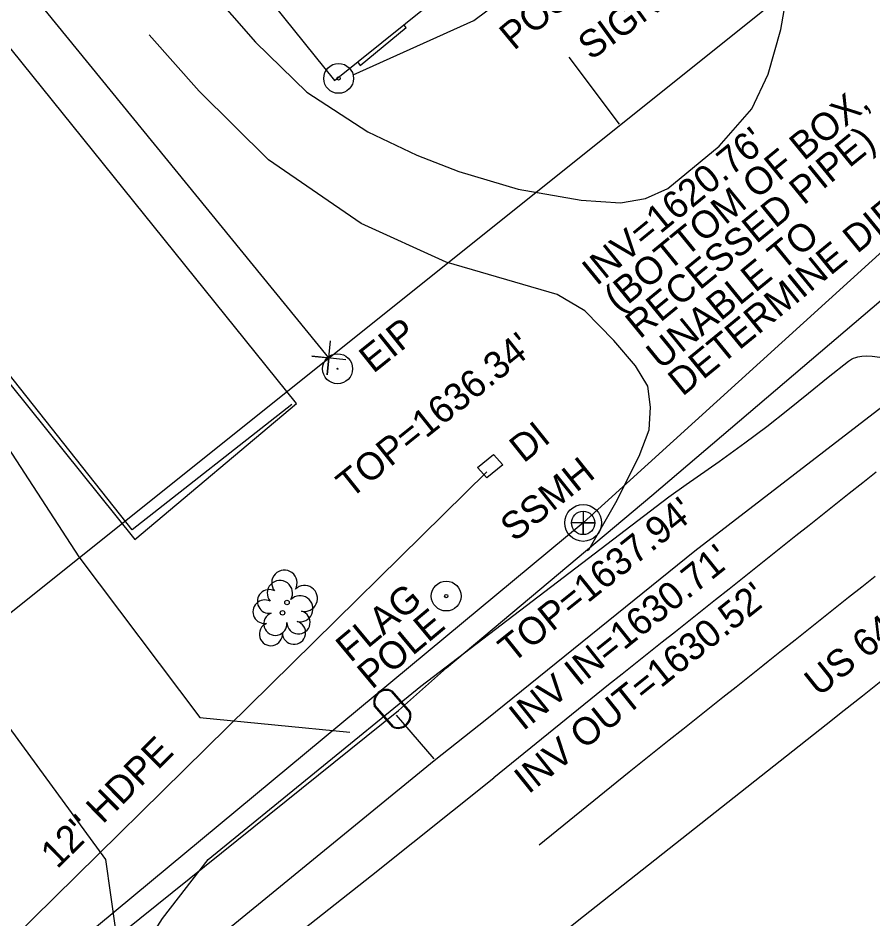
# Model space of a CAD drawing. Extents: x 472260 to 482161, y 489063 to 507124.
# Drawn here: x 473230.7 to 473355.7, y 505980.3 to 506112 of the extents above; entities that cross this region are included whole.
import ezdxf

# ---------------------------------------------------------------- set-up
doc = ezdxf.new("R2010")
doc.units = 0
for name, color, linetype in [('Exist Drainage Structure Manhole CELL', 7, 'Continuous'), ('Exist Other Culture Gas Pump or Vent Leader', 7, 'Continuous'), ('Exist Other Culture Gas Pump or Vent Text', 7, 'Continuous'), ('Exist Plan Preparation Watershed Blue', 7, 'Continuous'), ('Exist Roads EOP Other Cogo Number', 7, 'Continuous'), ('Exist Roads EOP Other Cogo Point CELL', 7, 'Continuous'), ('Exist Structure Minor Drop Inlet Cogo Comment', 7, 'Continuous'), ('Exist Structure Minor Drop Inlet Cogo Elevation', 7, 'Continuous'), ('Exist Structure Minor Drop Inlet Cogo Number', 7, 'Continuous'), ('Exist Structure Minor Pipes CMP 36 Inch Leader', 7, 'Continuous'), ('Exist Structure Minor Pipes CMP 66 Inch Cogo Point CELL', 7, 'Continuous'), ('Exist Structure Minor Pipes HDPE 18 Inch', 7, 'Continuous'), ('Exist Structure Minor Pipes RCP 18 Inch', 7, 'Continuous'), ('Exist Utilities Water Meter CELL', 7, 'Continuous'), ('Prop Drainage Structure Drop Inlet Grate 2 Narrow Slots and Sag Grates 840 24 CELL', 7, 'Continuous'), ('Prop Drainage Structure Drop Inlet Grate 2 Wide Slots and Flat Grates 840 20 Label', 7, 'Continuous'), ('Prop Drainage Structure Drop Inlet Grate 2 Wide Slots and Sag Grates 840 22 Label', 7, 'Continuous'), ('Prop Drainage Structure Pipe CSP 24in Label', 7, 'Continuous'), ('Prop Drainage Structure Pipe CSP 60in Label', 7, 'Continuous'), ('Prop Drainage Structure Pipe Plug CELL', 7, 'Continuous'), ('Prop Drainage Structure Pipe Plug Label', 7, 'Continuous'), ('Prop Drainage Structure Pipe RCP 18in Class III', 7, 'Continuous'), ('Prop Drainage Structure Pipe RCP 30in Class III', 7, 'Continuous'), ('Prop Drainage Structure Pipe RCP 36in Class III Label', 7, 'Continuous'), ('Prop Drainage Structure Pipe RCP 42in Class III', 7, 'Continuous'), ('Prop Drainage Structure Pipe Stub Out CELL', 7, 'Continuous'), ('Prop Drainage Structure Pipe Welded Steel 36in', 7, 'Continuous'), ('Prop Drainage Structure Plot Symbol 20 Scale CELL', 7, 'Continuous'), ('Prop Earthen Structure Ditch Flow Line', 7, 'Continuous'), ('Prop Erosion Rip Rap Class I', 7, 'Continuous'), ('Prop Roadway Culvert', 7, 'Continuous'), ('Prop SS Fill Line', 7, 'Continuous')]:
    doc.layers.add(name, color=color, linetype=linetype)

# ---------------------------------------------------------------- blocks, each defined once
blk = doc.blocks.new('EXIST VEGETATION TREE')
at = {"layer": 'Prop Drainage Structure Drop Inlet Grate 2 Wide Slots and Flat Grates 840 20 Label'}
blk.add_line((0, 0), (0, 0), dxfattribs=at)
blk.add_circle((0, 0), 0.00652, dxfattribs=at)
for centre, radius, start, end in [((-0.0077, 0.0575), 0.0371, 330.1651, 219.7134), ((-0.0521, 0.0031), 0.0345, 62.6636, 279.3457), ((0.051, 0.0118), 0.038, 257.1011, 134.1999), ((0.0335, -0.058), 0.034, 181.2822, 74.56), ((-0.0341, -0.0624), 0.0338, 111.5671, 6.231)]:
    blk.add_arc(centre, radius, start, end, dxfattribs=at)

msp = doc.modelspace()

# ---------------------------------------------------------------- linework, layer by layer
at = {"layer": 'Exist Drainage Structure Manhole CELL'}
msp.add_lwpolyline([(473313.35, 506039.91), (473313.35, 506036.48), (473313.35, 506038.19), (473315.07, 506038.19), (473311.64, 506038.19)], dxfattribs=at)
for radius in [2.69, 1.71]:
    msp.add_circle((473313.35, 506038.19), radius, dxfattribs=at)
at = {"layer": 'Exist Plan Preparation Watershed Blue'}
msp.add_lwpolyline([(473280.32, 506105.58), (473280.71, 506105.09), (473287.44, 506110.6), (473287.1, 506111.03)], dxfattribs=at)
at = {"layer": 'Exist Roads EOP Other Cogo Point CELL'}
msp.add_line((473276.14, 506062.31), (473276.14, 506062.31), dxfattribs=at)
msp.add_lwpolyline([(473278.63, 506062.06), (473273.65, 506062.56), (473276.14, 506062.31), (473275.89, 506059.82), (473276.39, 506064.8)], dxfattribs=at)
at = {"layer": 'Exist Structure Minor Drop Inlet Cogo Comment'}
for radius in [2.2, 0.0707]:
    msp.add_circle((473277.43, 506060.73), radius, dxfattribs=at)
at = {"layer": 'Exist Structure Minor Drop Inlet Cogo Elevation'}
msp.add_line((473151.87, 505962.95), (473597.61, 506319.33), dxfattribs=at)
at = {"layer": 'Exist Structure Minor Drop Inlet Cogo Number'}
msp.add_line((473276.14, 506062.31), (473102.74, 506274.86), dxfattribs=at)
at = {"layer": 'Exist Structure Minor Pipes CMP 66 Inch Cogo Point CELL'}
for points in [[(473291.57, 506003.48), (473299.28, 506009.56), (473329.68, 506034.13), (473363.16, 506059.9), (473410.95, 506096.23), (473447.52, 506126.09), (473473.05, 506148.4), (473498.67, 506169.29), (473538.04, 506201.18), (473561.81, 506220.61), (473582.01, 506239.17), (473604.08, 506258.77), (473627.35, 506278.12), (473653.09, 506297.75), (473686.55, 506324.8), (473716.52, 506349.38), (473754.2, 506376.82), (473799.8, 506413.99), (473836.58, 506444.93), (473862.47, 506466.1), (473890.26, 506487.89), (473919.28, 506508.04), (473949.91, 506529.66), (473970.1, 506544.24)], [(472925.77, 505806.99), (472957.1, 505761.71), (472990.52, 505788.72), (473044.6, 505829.92), (473071.13, 505845.65), (473136.73, 505888.47), (473164.61, 505907.5), (473193.39, 505925.68), (473239.38, 505960.83), (473291.57, 506003.47)]]:
    msp.add_lwpolyline(points, dxfattribs=at)
at = {"layer": 'Exist Utilities Water Meter CELL'}
for q in [(473598.95, 506297.41), (472919.2, 505711.44)]:
    msp.add_line((473313.35, 506038.19), q, dxfattribs=at)
at = {"layer": 'Prop Drainage Structure Drop Inlet Grate 2 Narrow Slots and Sag Grates 840 24 CELL'}
for points in [[(473356.19, 506045.62), (473354.24, 506044.06), (473352.28, 506042.51), (473350.32, 506040.95), (473348.37, 506039.4), (473346.41, 506037.84), (473344.46, 506036.29), (473342.5, 506034.73), (473340.54, 506033.18), (473338.59, 506031.62), (473336.63, 506030.07), (473334.68, 506028.51), (473332.72, 506026.96), (473330.76, 506025.4), (473328.81, 506023.85), (473326.85, 506022.29), (473324.9, 506020.74), (473322.94, 506019.18), (473320.98, 506017.63), (473319.03, 506016.07), (473317.07, 506014.52), (473300.29, 506000.91)], [(473356.08, 506030.37), (473354.12, 506028.82), (473352.16, 506027.27), (473350.21, 506025.71), (473348.25, 506024.16), (473346.3, 506022.6), (473344.34, 506021.05), (473342.38, 506019.49), (473340.43, 506017.94), (473339.64, 506017.31), (473337.68, 506015.76), (473335.73, 506014.2), (473333.77, 506012.65), (473331.82, 506011.09), (473329.86, 506009.53), (473327.91, 506007.98), (473325.95, 506006.42), (473324, 506004.87), (473322.04, 506003.31), (473320.09, 506001.75), (473306.92, 505991.1)], [(472855.04, 505664.88), (472884.89, 505685.46), (472924.26, 505712.67), (472958.24, 505737.06), (472988.32, 505758.8), (473018.19, 505781.09), (473049.99, 505804.84), (473078.06, 505826.16), (473116.29, 505855.67), (473148.01, 505880.36), (473178.82, 505904.58), (473212.72, 505931.46), (473247.48, 505959.13), (473282.41, 505986.66), (473300.29, 506000.91)], [(473313.41, 505980.67), (473296.54, 505967.26), (473262.71, 505940.6), (473226.87, 505912.51), (473193.72, 505885.65), (473163.13, 505861.45), (473130.68, 505835.98), (473092.64, 505806.91), (473064.84, 505785.59), (473032.53, 505761.43), (473002.95, 505739.63), (472972.54, 505717.75), (472938.34, 505692.83), (472914.72, 505676.48), (472897.84, 505664.63), (472867.74, 505644.13)]]:
    msp.add_lwpolyline(points, dxfattribs=at)
at = {"layer": 'Prop Drainage Structure Drop Inlet Grate 2 Wide Slots and Flat Grates 840 20 Label'}
msp.add_line((473270.03, 506026.56), (473270.03, 506026.56), dxfattribs=at)
msp.add_circle((473270.03, 506026.56), 0.326, dxfattribs=at)
for centre, radius, start, end in [((473269.65, 506029.43), 1.86, 330.1651, 219.7134), ((473272.58, 506027.15), 1.9, 257.1011, 134.1999), ((473267.43, 506026.71), 1.73, 62.6636, 279.3457), ((473268.33, 506023.44), 1.69, 111.5671, 6.231), ((473271.71, 506023.66), 1.7, 181.2822, 74.56)]:
    msp.add_arc(centre, radius, start, end, dxfattribs=at)
at = {"layer": 'Prop Drainage Structure Pipe CSP 24in Label'}
msp.add_line((473202.15, 505950.13), (473299.24, 506045.68), dxfattribs=at)
at = {"layer": 'Prop Drainage Structure Pipe CSP 60in Label'}
for points in [[(473286.36, 506010.79), (473293.36, 506017.02), (473323.41, 506042.19), (473358.23, 506071.9), (473397.21, 506107.11), (473429.73, 506137.04), (473458.28, 506161.47), (473488.45, 506185.84), (473512.27, 506206.51), (473543.06, 506230.02), (473571.36, 506252.4), (473594.85, 506271.14), (473619.55, 506286.65), (473641.88, 506306.45), (473678.43, 506334.01)], [(472919.3, 505724.04), (472958.68, 505759.44), (472982.43, 505776.27), (473058.02, 505827.32), (473134.48, 505888.8), (473181.84, 505924.83), (473232.06, 505967.16), (473286.36, 506010.79)]]:
    msp.add_lwpolyline(points, dxfattribs=at)
at = {"layer": 'Prop Drainage Structure Pipe Plug CELL'}
msp.add_line((473318.66, 506096.49), (473311.31, 506106.27), dxfattribs=at)
at = {"layer": 'Prop Drainage Structure Pipe Plug Label'}
msp.add_line((473297.91, 506046.32), (473300.25, 506048.22), dxfattribs=at)
msp.add_lwpolyline([(473300.25, 506048.22), (473301.59, 506046.68), (473299.27, 506044.8), (473297.91, 506046.32)], dxfattribs=at)
at = {"layer": 'Prop Drainage Structure Pipe RCP 18in Class III'}
for points in [[(473213.89, 506072.71), (473239.6, 506033.25), (473257.3, 506009.77), (473279.2, 506007.62)], [(473245.74, 505973.49), (473243.54, 505989), (473223.4, 506016.45), (473212.09, 506046.87), (473203.44, 506065.15)]]:
    msp.add_lwpolyline(points, dxfattribs=at)
at = {"layer": 'Prop Drainage Structure Pipe Stub Out CELL'}
for points in [[(473289.59, 506014.35), (473325.86, 506041.99), (473328.42, 506043.79), (473333.24, 506047.19), (473337.01, 506049.9), (473340.2, 506052.29), (473343.3, 506054.74), (473346.3, 506057.17), (473349.17, 506059.51), (473352.15, 506061.84), (473352.59, 506062.12), (473352.9, 506062.26), (473353.21, 506062.37), (473353.51, 506062.46), (473354.12, 506062.56), (473354.8, 506062.6), (473355.61, 506062.58), (473356.74, 506062.43)], [(473043.18, 505813.66), (473060.32, 505826.37), (473061.46, 505826.04), (473066.17, 505829.06), (473068.63, 505829.39), (473071.1, 505828.23), (473074.52, 505830.49), (473079.11, 505833.86), (473079, 505833.62), (473080.74, 505839), (473091.18, 505848.51), (473097.88, 505848.03), (473113.19, 505859.36), (473145.03, 505884.41), (473175.65, 505908.34), (473209.76, 505935.4), (473236.43, 505956.16), (473251.82, 505980.37), (473258.52, 505988.97), (473289.59, 506014.35)], [(473356.87, 506015), (473354.19, 506012.88), (473351.5, 506010.75), (473348.87, 506008.66), (473313.41, 505980.67)]]:
    msp.add_lwpolyline(points, dxfattribs=at)
at = {"layer": 'Prop Drainage Structure Pipe Welded Steel 36in'}
msp.add_line((473291.54, 506003.71), (473286.05, 506010.08), dxfattribs=at)
at = {"layer": 'Prop Drainage Structure Plot Symbol 20 Scale CELL'}
for centre, radius in [((473277.58, 506103.18), 2.18), ((473277.58, 506103.18), 0.24), ((473293.32, 506027.5), 2.18), ((473293.32, 506027.5), 0.24)]:
    msp.add_circle(centre, radius, dxfattribs=at)
at = {"layer": 'Prop Earthen Structure Ditch Flow Line'}
for points in [[(473258.5, 506116.43), (473265.44, 506108.48), (473272.94, 506101.19), (473281.85, 506095.38), (473289.02, 506091.98), (473295.15, 506089.57), (473303.83, 506086.98), (473313.08, 506085.38), (473318.83, 506084.98), (473322.46, 506085.6), (473325.72, 506087.08), (473333.23, 506093.25), (473338.03, 506098.73), (473340.39, 506103.8), (473342.26, 506110.34), (473343.38, 506116.77), (473341.47, 506122.94), (473338.6, 506128.28), (473332.29, 506136.83), (473321.06, 506149.98), (473312.4, 506159.42)], [(473314.21, 506034.35), (473318.11, 506041.18), (473321.53, 506047.97), (473322.98, 506051.82), (473323.19, 506055.12), (473322.8, 506058.2), (473321.01, 506061.17), (473317.82, 506064.86), (473313.6, 506069.2), (473309.57, 506071.6), (473293.32, 506076.32), (473280.89, 506081.97), (473267.34, 506091.28), (473257.2, 506101.33), (473249.88, 506109.56)], [(473313.98, 506034.16), (473314.21, 506034.35)]]:
    msp.add_lwpolyline(points, dxfattribs=at)
at = {"layer": 'Prop Erosion Rip Rap Class I'}
msp.add_lwpolyline([(473279.73, 506103.7), (473297.34, 506111.66), (473300.98, 506114.31)], dxfattribs=at)
at = {"layer": 'Prop Roadway Culvert'}
msp.add_line((473285.44, 506011), (473285.44, 506011), dxfattribs=at)
for points in [[(473285.27, 506013.56), (473287.96, 506010.49)], [(473285.38, 506013.65), (473288.06, 506010.58)], [(473285.5, 506008.34), (473282.8, 506011.43)], [(473285.61, 506008.43), (473282.91, 506011.52)]]:
    msp.add_lwpolyline(points, dxfattribs=at)
for centre, radius, start, end in [((473284.58, 506011.98), 1.86, 64.3796, 197.181), ((473284.58, 506011.97), 1.73, 66.5025, 194.9839), ((473286.29, 506010.02), 1.86, 244.8499, 17.51), ((473286.3, 506010.02), 1.73, 246.3288, 16.0744)]:
    msp.add_arc(centre, radius, start, end, dxfattribs=at)
at = {"layer": 'Prop SS Fill Line'}
for points in [[(473271.42, 506055.66), (473097.37, 506271.7), (473073.57, 506252.75), (473072.74, 506254.01), (472902.39, 506117.62), (472921.83, 506093.88), (473091.73, 506230.02), (473247.8, 506035.79)], [(473205.54, 506191.53), (473276.96, 506102.89), (473321.96, 506139.01), (473250.15, 506227.79)]]:
    msp.add_lwpolyline(points, close=True, dxfattribs=at)
msp.add_lwpolyline([(473270.73, 506055.49), (473247.4, 506037.2), (473202.72, 506093.53)], dxfattribs=at)

# ---------------------------------------------------------------- block references
at = {"layer": 'Prop Drainage Structure Drop Inlet Grate 2 Wide Slots and Flat Grates 840 20 Label', "xscale": 50, "yscale": 50}
msp.add_blockref('EXIST VEGETATION TREE', (473269.38, 506025.05), dxfattribs=at)

# ---------------------------------------------------------------- texts
at = {"layer": 'Exist Other Culture Gas Pump or Vent Leader'}
msp.add_text("TOP=1637.94'", height=4, rotation=38.7, dxfattribs=at).set_placement((473303, 506017.57))
at = {"layer": 'Exist Other Culture Gas Pump or Vent Text'}
for s, p in [('SSMH', (473303.29, 506035.32)), ("INV IN=1630.71'", (473304.57, 506007.69)), ("INV OUT=1630.52'", (473305.34, 505998.45))]:
    msp.add_text(s, height=4, rotation=38.7, dxfattribs=at).set_placement(p)
at = {"layer": 'Exist Roads EOP Other Cogo Number'}
msp.add_text('EIP', height=4, rotation=38.7, dxfattribs=at).set_placement((473282.65, 506059.96))
at = {"layer": 'Exist Structure Minor Pipes CMP 36 Inch Leader'}
msp.add_text("TOP=1636.34'", height=4, rotation=38.7, dxfattribs=at).set_placement((473279.32, 506041.64))
at = {"layer": 'Exist Structure Minor Pipes HDPE 18 Inch'}
for s, p in [('(BOTTOM OF BOX,', (473318.47, 506068.87)), ('DETERMINE DIRECTION', (473327.87, 506056.6)), ("INV=1620.76'", (473315.3, 506072.75)), ('RECESSED PIPE)', (473321.64, 506064.99)), ('UNABLE TO', (473324.7, 506060.48))]:
    msp.add_text(s, height=4, rotation=39.2418, dxfattribs=at).set_placement(p)
at = {"layer": 'Exist Structure Minor Pipes RCP 18 Inch'}
msp.add_text('12" HDPE', height=4, rotation=44.542, dxfattribs=at).set_placement((473236.42, 505987.51))
at = {"layer": 'Prop Drainage Structure Drop Inlet Grate 2 Wide Slots and Sag Grates 840 22 Label'}
msp.add_text("US 64/74 29' PAVED ROADWAY", height=4, rotation=38.7, dxfattribs=at).set_placement((473347.79, 506012.68))
at = {"layer": 'Prop Drainage Structure Pipe RCP 30in Class III'}
for s, p in [('POST', (473303.23, 506107.17)), ('FLAG', (473279.31, 506017.66)), ('POLE', (473282.45, 506013.76))]:
    msp.add_text(s, height=4, rotation=39.7703, dxfattribs=at).set_placement(p)
at = {"layer": 'Prop Drainage Structure Pipe RCP 36in Class III Label'}
msp.add_text('DI', height=4, rotation=38.7, dxfattribs=at).set_placement((473304.64, 506046.85))
at = {"layer": 'Prop Drainage Structure Pipe RCP 42in Class III'}
msp.add_text('SIGN', height=4, rotation=35.8453, dxfattribs=at).set_placement((473314.48, 506105.74))

doc.saveas('drawing.dxf')
